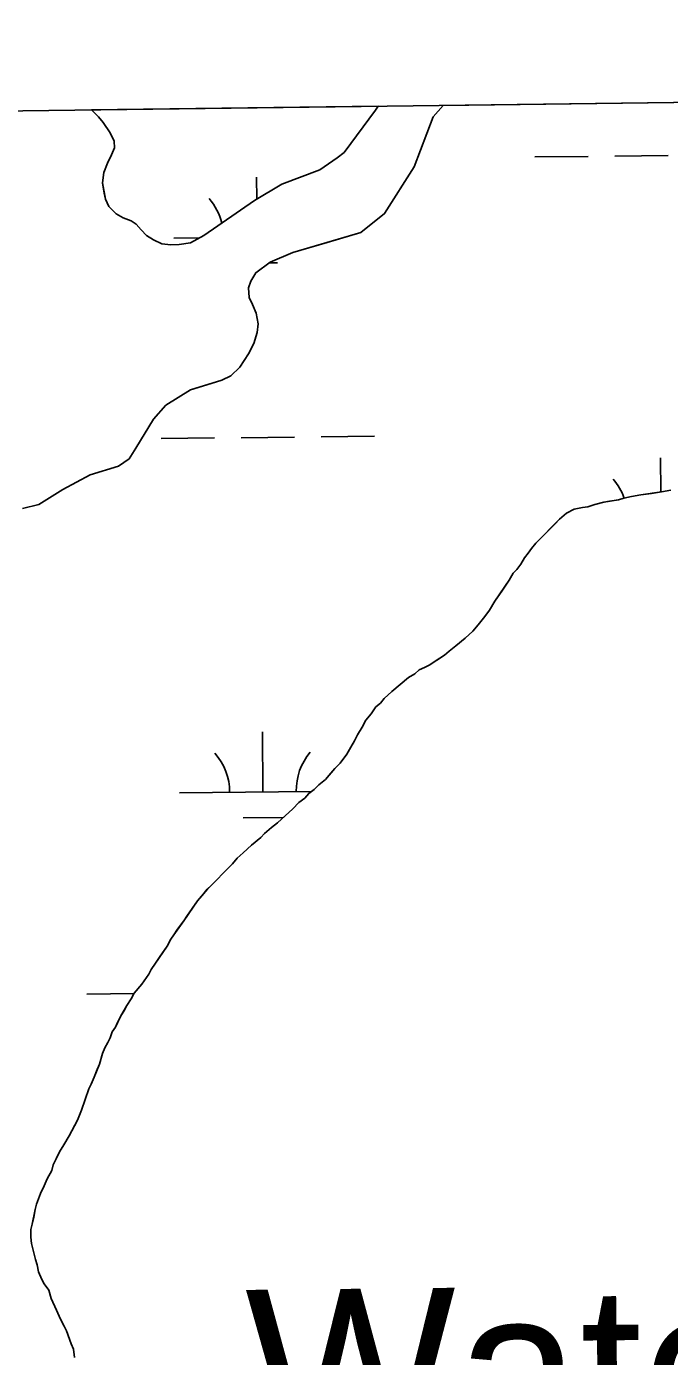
# Model space of a CAD drawing. Extents: x 3734862 to 3772949, y 391520 to 417239.
# Drawn here: x 3750327 to 3750713, y 414436 to 415234 of the extents above; entities that cross this region are included whole.
import ezdxf

# ---------------------------------------------------------------- set-up
doc = ezdxf.new("R2010")
doc.units = 0
for name, color, linetype in [('V-GRID-FRAM', 7, 'Continuous'), ('V-RIVR-IDEN', 7, 'Continuous'), ('V-TOPO-SHOR', 7, 'Continuous'), ('V-WETL-SWMP', 7, 'Continuous')]:
    doc.layers.add(name, color=color, linetype=linetype)

msp = doc.modelspace()

# ---------------------------------------------------------------- linework, layer by layer
at = {"layer": 'V-GRID-FRAM'}
msp.add_lwpolyline([(3738832.32, 415033.81), (3770599.18, 415447.36), (3770843.79, 397266.59), (3739061.07, 396852.84), (3738832.32, 415033.81)], dxfattribs=at)
at = {"layer": 'V-TOPO-SHOR'}
for points in [[(3750577.13, 415186.71), (3750571.28, 415179.93), (3750559.81, 415149.92), (3750542.1, 415121.81), (3750527.79, 415110.44), (3750507.61, 415104.48), (3750487.05, 415098.52), (3750473.48, 415092.6), (3750464.96, 415086.32), (3750461.88, 415081.18), (3750460.55, 415077.29), (3750460.78, 415071.47), (3750462.95, 415067.22), (3750465.11, 415061.99), (3750466.32, 415055.59), (3750465.57, 415050.54), (3750463.68, 415043.93), (3750460.42, 415037.7), (3750455.23, 415029.7), (3750449.83, 415024.43), (3750444.41, 415021.87), (3750438.02, 415019.89), (3750425.62, 415016.12), (3750410.92, 415006.9), (3750403.41, 414998.5), (3750392.84, 414981.16), (3750388.81, 414974.73), (3750382.43, 414970.23), (3750365.58, 414965.07), (3750349.14, 414956.42), (3750334.64, 414947.4), (3750324.95, 414945.01)], [(3750366.3, 415183.97), (3750370.42, 415179.9), (3750373.35, 415176.43), (3750377.46, 415170.24), (3750379.83, 415165.21), (3750380.05, 415161.33), (3750378.33, 415157.05), (3750375.83, 415151.99), (3750373.74, 415146.35), (3750373, 415140.33), (3750374.01, 415134.12), (3750374.62, 415130.44), (3750376.78, 415125.99), (3750381.08, 415121.56), (3750385.36, 415119.25), (3750390.03, 415117.54), (3750393.15, 415115.42), (3750396.08, 415112.14), (3750399.4, 415108.67), (3750403.5, 415105.98), (3750408.56, 415103.68), (3750413.99, 415103.14), (3750418.85, 415103.17), (3750425.63, 415104.18), (3750433.75, 415108.7), (3750464.08, 415129.66), (3750480.52, 415139.47), (3750503.17, 415147.96), (3750513.6, 415155.21), (3750517.85, 415158.53), (3750536.71, 415183.88), (3750538.15, 415186.2)], [(3750682.4, 414950.19), (3750685.61, 414951.13), (3750690.21, 414952.08), (3750695.73, 414953.04), (3750702.17, 414954), (3750708.15, 414954.96), (3750713.66, 414955.91)], [(3750457.28, 414738.37), (3750462.31, 414743.01), (3750467.81, 414747.65), (3750470.09, 414749.96), (3750474.21, 414753.67), (3750477.88, 414756.46), (3750482.46, 414760.63), (3750487.03, 414764.8), (3750490.69, 414768.51), (3750494.35, 414771.29), (3750496.64, 414774.07), (3750499.85, 414776.39), (3750502.59, 414779.17), (3750506.71, 414782.42), (3750509.91, 414786.12), (3750512.2, 414788.9), (3750515.4, 414792.14), (3750519.5, 414797.69), (3750521.78, 414801.85), (3750524.06, 414805.55), (3750525.87, 414809.24), (3750528.61, 414813.86), (3750530.88, 414818.02), (3750534.08, 414821.72), (3750536.81, 414825.89), (3750539.56, 414828.21), (3750541.85, 414830.98), (3750546.42, 414835.15), (3750551.46, 414839.33), (3750556.5, 414843.5), (3750560.16, 414845.83), (3750562.91, 414848.15), (3750566.12, 414849.55), (3750568.88, 414850.95), (3750573, 414853.74), (3750578.04, 414856.99), (3750580.79, 414859.31), (3750584.91, 414862.56), (3750590.41, 414867.2), (3750594.98, 414871.37), (3750598.18, 414875.07), (3750602.29, 414880.17), (3750605.03, 414883.86), (3750608.22, 414889.41), (3750612.32, 414895.42), (3750616.88, 414901.89), (3750619.16, 414906.05), (3750621.44, 414908.37), (3750623.73, 414911.61), (3750626, 414915.3), (3750628.29, 414918.08), (3750630.11, 414920.85), (3750632.85, 414924.09), (3750635.6, 414926.87), (3750639.71, 414931.04), (3750644.29, 414935.67), (3750647.03, 414938.46), (3750651.15, 414942.16), (3750655.73, 414944.49), (3750660.79, 414945.45), (3750664.01, 414945.93), (3750668.15, 414947.34), (3750673.66, 414948.75), (3750676.88, 414949.23), (3750682.4, 414950.19)], [(3750367.92, 414603.84), (3750369.73, 414608.46), (3750371.09, 414611.69), (3750372.89, 414618.14), (3750374.25, 414621.37), (3750376.08, 414624.61), (3750377.44, 414627.38), (3750378.79, 414631.07), (3750380.62, 414633.84), (3750381.98, 414636.61), (3750383.8, 414640.31), (3750385.62, 414643.54), (3750387.44, 414646.78), (3750390.18, 414650.94), (3750392, 414654.17), (3750396.56, 414659.72), (3750400.67, 414665.73), (3750402.03, 414668.51), (3750404.31, 414671.74), (3750407.5, 414676.37), (3750411.61, 414682.38), (3750413.88, 414686.54), (3750415.71, 414689.31), (3750417.99, 414692.54), (3750421.64, 414697.63), (3750423.46, 414700.41), (3750426.65, 414705.03), (3750429.85, 414709.65), (3750432.59, 414712.89), (3750435.78, 414716.6), (3750438.07, 414718.91), (3750440.82, 414721.69), (3750445.85, 414726.79), (3750448.13, 414729.1), (3750450.88, 414731.89), (3750453.62, 414735.12), (3750457.28, 414738.37)], [(3750356.12, 414435.74), (3750355.62, 414440.8), (3750354.22, 414444.02), (3750351.41, 414451.83), (3750350.01, 414454.58), (3750347.68, 414458.71), (3750345.34, 414464.22), (3750342.08, 414471.1), (3750340.67, 414476.15), (3750337.88, 414479.82), (3750336.48, 414482.57), (3750334.61, 414487.16), (3750333.66, 414491.3), (3750332.72, 414494.52), (3750331.3, 414500.03), (3750330.36, 414504.17), (3750329.87, 414507.85), (3750329.84, 414512.45), (3750330.74, 414515.68), (3750331.64, 414519.83), (3750332.53, 414524.43), (3750333.43, 414527.67), (3750335.69, 414534.12), (3750337.96, 414538.74), (3750339.77, 414542.9), (3750342.5, 414547.98), (3750343.41, 414551.2), (3750345.22, 414554.9), (3750347.04, 414559.05), (3750349.77, 414563.21), (3750352.96, 414568.76), (3750356.14, 414574.77), (3750357.96, 414578), (3750360.23, 414583.99), (3750362.48, 414590.46), (3750364.75, 414596.91), (3750366.11, 414599.68), (3750367.92, 414603.84)]]:
    msp.add_lwpolyline(points, dxfattribs=at)
at = {"layer": 'V-WETL-SWMP'}
for p, q in [((3750571.28, 415179.93), (3750577.13, 415186.71)), ((3750577.13, 415186.71), (3750999.38, 415192.21)), ((3750366.3, 415183.97), (3750538.16, 415186.2)), ((3750370.42, 415179.9), (3750366.3, 415183.97)), ((3750373.35, 415176.43), (3750370.42, 415179.9)), ((3750536.71, 415183.88), (3750517.85, 415158.53)), ((3750538.16, 415186.2), (3750536.71, 415183.88)), ((3750559.81, 415149.92), (3750571.28, 415179.93)), ((3750377.46, 415170.24), (3750373.35, 415176.43)), ((3750379.83, 415165.21), (3750377.46, 415170.24)), ((3750380.04, 415161.33), (3750379.83, 415165.21)), ((3750375.84, 415151.99), (3750378.33, 415157.05)), ((3750378.33, 415157.05), (3750380.04, 415161.33)), ((3750513.6, 415155.21), (3750503.17, 415147.96)), ((3750517.85, 415158.53), (3750513.6, 415155.21)), ((3750632.2, 415155.78), (3750664.2, 415156.12)), ((3750680.2, 415156.29), (3750712.2, 415156.63)), ((3750373.74, 415146.35), (3750375.84, 415151.99)), ((3750503.17, 415147.96), (3750480.52, 415139.47)), ((3750542.1, 415121.81), (3750559.81, 415149.92)), ((3750373, 415140.33), (3750373.74, 415146.35)), ((3750374.62, 415130.44), (3750373, 415140.33)), ((3750480.52, 415139.47), (3750464.09, 415129.66)), ((3750465.4, 415130.44), (3750465.26, 415143.59)), ((3750376.78, 415125.99), (3750374.62, 415130.44)), ((3750381.08, 415121.56), (3750376.78, 415125.99)), ((3750464.09, 415129.66), (3750433.75, 415108.7)), ((3750385.36, 415119.26), (3750381.08, 415121.56)), ((3750390.03, 415117.54), (3750385.36, 415119.26)), ((3750393.15, 415115.42), (3750390.03, 415117.54)), ((3750396.08, 415112.14), (3750393.15, 415115.42)), ((3750527.79, 415110.44), (3750542.1, 415121.81)), ((3750399.4, 415108.67), (3750396.08, 415112.14)), ((3750403.5, 415105.98), (3750399.4, 415108.67)), ((3750415.64, 415107.06), (3750431.11, 415107.23)), ((3750433.75, 415108.7), (3750425.63, 415104.18)), ((3750487.04, 415098.52), (3750527.79, 415110.44)), ((3750408.56, 415103.68), (3750403.5, 415105.98)), ((3750413.99, 415103.14), (3750408.56, 415103.68)), ((3750418.85, 415103.17), (3750413.99, 415103.14)), ((3750425.63, 415104.18), (3750418.85, 415103.17)), ((3750464.96, 415086.32), (3750473.48, 415092.6)), ((3750472.98, 415092.24), (3750477.8, 415092.29)), ((3750473.48, 415092.6), (3750487.04, 415098.52)), ((3750461.88, 415081.18), (3750464.96, 415086.32)), ((3750460.55, 415077.29), (3750461.88, 415081.18)), ((3750460.78, 415071.47), (3750460.55, 415077.29)), ((3750462.95, 415067.21), (3750460.78, 415071.47)), ((3750465.11, 415061.99), (3750462.95, 415067.21)), ((3750466.32, 415055.59), (3750465.11, 415061.99)), ((3750465.58, 415050.54), (3750466.32, 415055.59)), ((3750460.42, 415037.69), (3750463.68, 415043.93)), ((3750463.68, 415043.93), (3750465.58, 415050.54)), ((3750455.23, 415029.7), (3750460.42, 415037.69)), ((3750449.83, 415024.43), (3750455.23, 415029.7)), ((3750425.62, 415016.12), (3750444.41, 415021.87)), ((3750444.41, 415021.87), (3750449.83, 415024.43)), ((3750410.92, 415006.9), (3750425.62, 415016.12)), ((3750403.41, 414998.51), (3750410.92, 415006.9)), ((3750392.84, 414981.16), (3750403.41, 414998.51)), ((3750408.07, 414986.91), (3750440.06, 414987.24)), ((3750456.06, 414987.41), (3750488.06, 414987.75)), ((3750504.06, 414987.92), (3750536.06, 414988.26)), ((3750388.81, 414974.73), (3750392.84, 414981.16)), ((3750382.43, 414970.23), (3750388.81, 414974.73)), ((3750707.74, 414954.89), (3750707.52, 414975.33)), ((3750349.14, 414956.42), (3750365.58, 414965.07)), ((3750365.58, 414965.07), (3750382.43, 414970.23)), ((3750334.64, 414947.4), (3750349.14, 414956.42)), ((3750713.66, 414955.91), (3750708.15, 414954.96)), ((3750324.95, 414945.01), (3750334.64, 414947.4)), ((3750668.15, 414947.34), (3750664.01, 414945.93)), ((3750673.66, 414948.75), (3750668.15, 414947.34)), ((3750682.4, 414950.19), (3750673.66, 414948.75)), ((3750685.61, 414951.13), (3750682.4, 414950.19)), ((3750690.21, 414952.08), (3750685.61, 414951.13)), ((3750695.73, 414953.04), (3750690.21, 414952.08)), ((3750708.15, 414954.96), (3750695.73, 414953.04)), ((3750651.15, 414942.16), (3750647.03, 414938.45)), ((3750655.74, 414944.49), (3750651.15, 414942.16)), ((3750660.79, 414945.45), (3750655.74, 414944.49)), ((3750664.01, 414945.93), (3750660.79, 414945.45)), ((3750647.03, 414938.45), (3750632.85, 414924.09)), ((3750632.85, 414924.09), (3750630.11, 414920.85)), ((3750626, 414915.3), (3750623.73, 414911.6)), ((3750628.29, 414918.08), (3750626, 414915.3)), ((3750630.11, 414920.85), (3750628.29, 414918.08)), ((3750621.44, 414908.37), (3750619.16, 414906.05)), ((3750623.73, 414911.6), (3750621.44, 414908.37)), ((3750616.88, 414901.89), (3750608.22, 414889.41)), ((3750619.16, 414906.05), (3750616.88, 414901.89)), ((3750605.03, 414883.86), (3750602.29, 414880.16)), ((3750608.22, 414889.41), (3750605.03, 414883.86)), ((3750602.29, 414880.16), (3750598.18, 414875.07)), ((3750594.98, 414871.37), (3750590.41, 414867.2)), ((3750598.18, 414875.07), (3750594.98, 414871.37)), ((3750580.79, 414859.31), (3750578.04, 414856.99)), ((3750584.91, 414862.56), (3750580.79, 414859.31)), ((3750590.41, 414867.2), (3750584.91, 414862.56)), ((3750578.04, 414856.99), (3750568.88, 414850.95)), ((3750556.5, 414843.5), (3750546.42, 414835.15)), ((3750560.16, 414845.83), (3750556.5, 414843.5)), ((3750562.91, 414848.15), (3750560.16, 414845.83)), ((3750566.12, 414849.55), (3750562.91, 414848.15)), ((3750568.88, 414850.95), (3750566.12, 414849.55)), ((3750539.56, 414828.2), (3750536.81, 414825.88)), ((3750541.85, 414830.98), (3750539.56, 414828.2)), ((3750546.42, 414835.15), (3750541.85, 414830.98)), ((3750534.08, 414821.72), (3750530.88, 414818.02)), ((3750536.81, 414825.88), (3750534.08, 414821.72)), ((3750528.61, 414813.86), (3750525.87, 414809.24)), ((3750530.88, 414818.02), (3750528.61, 414813.86)), ((3750469.15, 414774.94), (3750468.77, 414810.93)), ((3750524.06, 414805.55), (3750521.78, 414801.85)), ((3750525.87, 414809.24), (3750524.06, 414805.55)), ((3750519.5, 414797.69), (3750515.4, 414792.14)), ((3750521.78, 414801.85), (3750519.5, 414797.69)), ((3750512.2, 414788.9), (3750506.71, 414782.42)), ((3750515.4, 414792.14), (3750512.2, 414788.9)), ((3750506.71, 414782.42), (3750502.59, 414779.17)), ((3750419.15, 414774.41), (3750498.26, 414775.24)), ((3750496.64, 414774.07), (3750494.35, 414771.29)), ((3750499.85, 414776.39), (3750496.64, 414774.07)), ((3750502.59, 414779.17), (3750499.85, 414776.39)), ((3750487.03, 414764.8), (3750477.88, 414756.46)), ((3750490.69, 414768.51), (3750487.03, 414764.8)), ((3750494.35, 414771.29), (3750490.69, 414768.51)), ((3750457.32, 414759.38), (3750481.31, 414759.63)), ((3750477.88, 414756.46), (3750474.21, 414753.67)), ((3750470.1, 414749.96), (3750467.81, 414747.65)), ((3750474.21, 414753.67), (3750470.1, 414749.96)), ((3750462.31, 414743.01), (3750457.28, 414738.37)), ((3750467.81, 414747.65), (3750462.31, 414743.01)), ((3750450.88, 414731.89), (3750435.79, 414716.6)), ((3750453.62, 414735.12), (3750450.88, 414731.89)), ((3750457.28, 414738.37), (3750453.62, 414735.12)), ((3750435.79, 414716.6), (3750429.85, 414709.65)), ((3750429.85, 414709.65), (3750421.64, 414697.63)), ((3750421.64, 414697.63), (3750415.71, 414689.31)), ((3750413.88, 414686.54), (3750411.61, 414682.38)), ((3750415.71, 414689.31), (3750413.88, 414686.54)), ((3750411.61, 414682.38), (3750402.03, 414668.5)), ((3750402.03, 414668.5), (3750400.67, 414665.73)), ((3750400.67, 414665.73), (3750396.56, 414659.72)), ((3750363.58, 414653.74), (3750391.92, 414654.04)), ((3750392, 414654.17), (3750390.18, 414650.94)), ((3750396.56, 414659.72), (3750392, 414654.17)), ((3750387.44, 414646.78), (3750383.8, 414640.31)), ((3750390.18, 414650.94), (3750387.44, 414646.78)), ((3750383.8, 414640.31), (3750380.62, 414633.84)), ((3750378.79, 414631.07), (3750377.44, 414627.38)), ((3750380.62, 414633.84), (3750378.79, 414631.07)), ((3750374.25, 414621.37), (3750372.89, 414618.14)), ((3750376.08, 414624.61), (3750374.25, 414621.37)), ((3750377.44, 414627.38), (3750376.08, 414624.61)), ((3750372.89, 414618.14), (3750371.09, 414611.69)), ((3750371.09, 414611.69), (3750367.92, 414603.84)), ((3750364.75, 414596.92), (3750360.23, 414584)), ((3750366.11, 414599.68), (3750364.75, 414596.92)), ((3750367.92, 414603.84), (3750366.11, 414599.68)), ((3750360.23, 414584), (3750357.96, 414578)), ((3750357.96, 414578), (3750352.96, 414568.76)), ((3750352.96, 414568.76), (3750349.77, 414563.21)), ((3750347.04, 414559.05), (3750345.22, 414554.9)), ((3750349.77, 414563.21), (3750347.04, 414559.05)), ((3750343.4, 414551.2), (3750342.5, 414547.98)), ((3750345.22, 414554.9), (3750343.4, 414551.2)), ((3750339.77, 414542.9), (3750337.96, 414538.74)), ((3750342.5, 414547.98), (3750339.77, 414542.9)), ((3750335.69, 414534.12), (3750333.43, 414527.66)), ((3750337.96, 414538.74), (3750335.69, 414534.12)), ((3750332.53, 414524.44), (3750330.74, 414515.68)), ((3750333.43, 414527.66), (3750332.53, 414524.44)), ((3750330.74, 414515.68), (3750329.84, 414512.45)), ((3750329.84, 414512.45), (3750329.87, 414507.85)), ((3750329.87, 414507.85), (3750330.36, 414504.17)), ((3750330.36, 414504.17), (3750331.3, 414500.03)), ((3750331.3, 414500.03), (3750332.72, 414494.52)), ((3750332.72, 414494.52), (3750333.66, 414491.3)), ((3750333.66, 414491.3), (3750334.61, 414487.16)), ((3750334.61, 414487.16), (3750336.48, 414482.57)), ((3750336.48, 414482.57), (3750337.88, 414479.82)), ((3750337.88, 414479.82), (3750340.66, 414476.15)), ((3750340.66, 414476.15), (3750342.08, 414471.1)), ((3750342.08, 414471.1), (3750345.35, 414464.22)), ((3750345.35, 414464.22), (3750347.68, 414458.71)), ((3750347.68, 414458.71), (3750350.01, 414454.58)), ((3750350.01, 414454.58), (3750351.41, 414451.83)), ((3750351.41, 414451.83), (3750354.22, 414444.02)), ((3750354.22, 414444.02), (3750355.62, 414440.8)), ((3750355.62, 414440.8), (3750356.12, 414435.74))]:
    msp.add_line(p, q, dxfattribs=at)
for centre, start, end in [((3750410.39, 415107.48), 14.25532, 41.37702), ((3750652.66, 414939.22), 19.82296, 41.37702), ((3750413.91, 414774.83), 359.83336, 41.37702), ((3750524.39, 414775.99), 139.83336, 181.37702)]:
    msp.add_arc(centre, 35.25, start, end, dxfattribs=at)

# ---------------------------------------------------------------- texts
at = {"layer": 'V-RIVR-IDEN'}
msp.add_text('Water', height=100, rotation=0.6, dxfattribs=at).set_placement((3750459.43, 414376.26))

doc.saveas('drawing.dxf')
